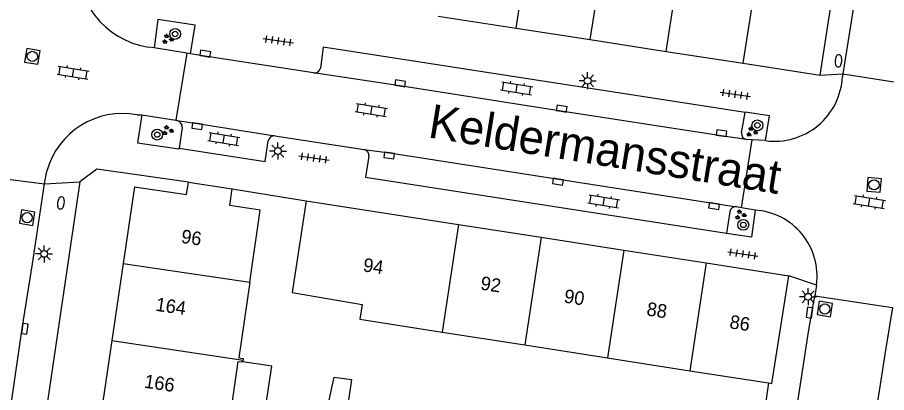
# Model space of a CAD drawing. Extents: x 131000 to 133014, y 396499 to 399001.
# Drawn here: x 132726.1 to 132790.2, y 397273.2 to 397300.9 of the extents above; entities that cross this region are included whole.
import ezdxf

# ---------------------------------------------------------------- set-up
doc = ezdxf.new("R2010")
doc.units = 0
for name, color, linetype in [('gg-afsc-erfafscheiding', 7, 'Continuous'), ('gg-afsc-muur', 7, 'Continuous'), ('gg-anno-huisnummerreeks BGT', 7, 'Continuous'), ('gg-anno-openbare ruimte label', 7, 'Continuous'), ('gg-bbg-hoofdgebouw', 7, 'Continuous'), ('gg-bbg-luifel en loopbrug', 7, 'Continuous'), ('gg-bbg-tussenscheiding', 7, 'Continuous'), ('gg-knt-verharding', 7, 'Continuous'), ('gg-knt-verharding nz', 7, 'Continuous'), ('gt-grn-weggrens', 7, 'Continuous'), ('gt-symb-boom', 7, 'Continuous'), ('gt-symb-brandkraan', 7, 'Continuous'), ('gt-symb-groenvak', 7, 'Continuous'), ('gt-symb-klinker verharding', 7, 'Continuous'), ('gt-symb-kolk', 7, 'Continuous'), ('gt-symb-lichtmast', 7, 'Continuous'), ('gt-symb-rioolschacht', 7, 'Continuous'), ('gt-symb-tegel verharding', 7, 'Continuous')]:
    doc.layers.add(name, color=color, linetype=linetype)

# ---------------------------------------------------------------- blocks, each defined once
blk = doc.blocks.new('gt0-KL1')
at = {"layer": 'gt-symb-klinker verharding'}
for p, q in [((-1.15, 0.3), (1.15, 0.3)), ((-1, -0.3), (-1, 0.3)), ((-0.5, 0.3), (-0.5, 0.45)), ((0, -0.3), (0, 0.3)), ((0.5, 0.3), (0.5, 0.45)), ((1, -0.3), (1, 0.3)), ((-1.15, -0.3), (1.15, -0.3)), ((-0.5, -0.45), (-0.5, -0.3)), ((0.5, -0.45), (0.5, -0.3))]:
    blk.add_line(p, q, dxfattribs=at)
blk = doc.blocks.new('gt0-RS')
at = {"layer": 'gt-symb-rioolschacht'}
blk.add_lwpolyline([(-0.5, -0.5), (0.5, -0.5), (0.5, 0.5), (-0.5, 0.5)], close=True, dxfattribs=at)
blk.add_circle((0, 0), 0.375, dxfattribs=at)
blk = doc.blocks.new('gt0-BR')
at = {"layer": 'gt-symb-brandkraan'}
for centre, radius, start, end in [((-0.244, 0), 0.206, 107.56694, 252.43307), ((0.599, -2.664), 3, 106.89205, 107.56694), ((0, -0.691), 0.938, 73.10799, 106.89205), ((-0.599, -2.664), 3, 72.43309, 73.10799), ((0.244, 0), 0.206, 287.56695, 72.43309), ((0.599, 2.664), 3, 252.43307, 253.10797), ((0, 0.691), 0.938, 253.10797, 286.89206), ((-0.599, 2.664), 3, 286.89206, 287.56695)]:
    blk.add_arc(centre, radius, start, end, dxfattribs=at)
blk = doc.blocks.new('gt0-TEG1')
at = {"layer": 'gt-symb-tegel verharding'}
for p, q in [((-1.125, 0), (1.125, 0)), ((-0.9, -0.25), (-0.9, 0.25)), ((-0.45, -0.25), (-0.45, 0.25)), ((0, -0.25), (0, 0.25)), ((0.45, -0.25), (0.45, 0.25)), ((0.9, -0.25), (0.9, 0.25))]:
    blk.add_line(p, q, dxfattribs=at)
blk = doc.blocks.new('gt0-GRVAK')
at = {"layer": 'gt-symb-groenvak'}
for p, q in [((-0.11, 0.189), (-0.228, 0.24)), ((-0.182, 0.153), (0.088, 0.153)), ((-0.091, 0.211), (-0.156, 0.322)), ((-0.047, 0.214), (-0.047, 0.393)), ((-0.004, 0.211), (0.061, 0.322)), ((0.015, 0.189), (0.133, 0.24)), ((0.262, -0.052), (0.197, 0.059)), ((0.305, -0.049), (0.305, 0.13)), ((0.349, -0.052), (0.414, 0.059)), ((-0.245, -0.228), (-0.363, -0.177)), ((-0.318, -0.264), (-0.047, -0.264)), ((-0.226, -0.206), (-0.291, -0.095)), ((-0.183, -0.203), (-0.183, -0.024)), ((-0.139, -0.206), (-0.074, -0.095)), ((-0.12, -0.228), (-0.002, -0.177)), ((0.243, -0.074), (0.125, -0.023)), ((0.17, -0.11), (0.441, -0.11)), ((0.368, -0.074), (0.486, -0.023))]:
    blk.add_line(p, q, dxfattribs=at)
blk = doc.blocks.new('gt0-BOOM')
at = {"layer": 'gt-symb-boom'}
for radius in [0.4, 0.2]:
    blk.add_circle((0, 0), radius, dxfattribs=at)
blk = doc.blocks.new('gt0-KOLK')
at = {"layer": 'gt-symb-kolk'}
blk.add_lwpolyline([(0, 0), (0.375, 0), (0.375, 0.4), (-0.375, 0.4), (-0.375, 0), (0, 0)], dxfattribs=at)
blk = doc.blocks.new('gt0-LMAST')
at = {"layer": 'gt-symb-lichtmast'}
for p, q in [((-0.182, 0.173), (-0.447, 0.438)), ((-0.005, 0.246), (-0.005, 0.621)), ((0.172, 0.173), (0.437, 0.438)), ((-0.255, -0.004), (-0.63, -0.004)), ((-0.182, -0.181), (-0.447, -0.446)), ((-0.005, -0.254), (-0.005, -0.629)), ((0.437, -0.446), (0.172, -0.181)), ((0.245, -0.004), (0.62, -0.004))]:
    blk.add_line(p, q, dxfattribs=at)
blk.add_circle((-0.005, -0.004), 0.25, dxfattribs=at)

msp = doc.modelspace()

# ---------------------------------------------------------------- linework, layer by layer
at = {"layer": 'gg-afsc-erfafscheiding'}
msp.add_lwpolyline([(132748.832, 397271.306), (132749.495, 397274.351), (132750.763, 397274.191), (132749.873, 397267.939), (132753.678, 397267.459)], dxfattribs=at)
at = {"layer": 'gg-afsc-muur'}
for p, q in [((132730.74, 397288.774), (132728.245, 397271.894)), ((132741.982, 397288.249), (132747.426, 397287.374)), ((132781.535, 397273.935), (132779.464, 397260.481))]:
    msp.add_line(p, q, dxfattribs=at)
msp.add_lwpolyline([(132738.746, 397288.744), (132731.999, 397289.707), (132730.74, 397288.774)], dxfattribs=at)
at = {"layer": 'gg-bbg-hoofdgebouw'}
for p, q in [((132785.345, 397296.638), (132786.785, 397306.015)), ((132757.16, 397301), (132762.905, 397300.111)), ((132762.905, 397300.111), (132768.383, 397299.263)), ((132768.383, 397299.263), (132773.984, 397298.396)), ((132773.984, 397298.396), (132779.662, 397297.517)), ((132779.662, 397297.517), (132785.345, 397296.638)), ((132738.746, 397288.744), (132741.982, 397288.249)), ((132734.76, 397288.4), (132733.926, 397282.738)), ((132747.426, 397287.374), (132758.667, 397285.628)), ((132758.667, 397285.628), (132764.759, 397284.681)), ((132764.759, 397284.681), (132770.849, 397283.735)), ((132770.849, 397283.735), (132776.94, 397282.789)), ((132733.926, 397282.738), (132733.09, 397277.057)), ((132776.94, 397282.789), (132783.032, 397281.842)), ((132781.779, 397273.897), (132783.032, 397281.842)), ((132757.463, 397277.686), (132763.553, 397276.737)), ((132733.09, 397277.057), (132732.246, 397271.325)), ((132763.553, 397276.737), (132769.644, 397275.788)), ((132769.644, 397275.788), (132775.734, 397274.839)), ((132741.583, 397269.848), (132742.424, 397275.519)), ((132742.424, 397275.519), (132742.766, 397275.483)), ((132742.766, 397275.483), (132742.78, 397275.614)), ((132775.734, 397274.839), (132781.535, 397273.935)), ((132781.535, 397273.935), (132781.779, 397273.897))]:
    msp.add_line(p, q, dxfattribs=at)
for points in [[(132734.76, 397288.4), (132738.605, 397287.825), (132738.746, 397288.744)], [(132743.27, 397281.38), (132744.036, 397286.686), (132741.802, 397287.031), (132741.982, 397288.249)], [(132747.426, 397287.374), (132746.386, 397280.614), (132751.548, 397279.722), (132751.377, 397278.634), (132757.463, 397277.686)], [(132743.27, 397281.38), (132742.464, 397275.794), (132742.794, 397275.746), (132742.78, 397275.614)]]:
    msp.add_lwpolyline(points, dxfattribs=at)
at = {"layer": 'gg-bbg-luifel en loopbrug'}
msp.add_lwpolyline([(132741.583, 397269.848), (132744.044, 397269.482), (132744.887, 397275.167), (132742.766, 397275.483)], dxfattribs=at)
at = {"layer": 'gg-bbg-tussenscheiding'}
for p, q in [((132762.905, 397300.111), (132764.402, 397309.815)), ((132768.383, 397299.263), (132769.828, 397308.636)), ((132773.984, 397298.396), (132775.479, 397308.089)), ((132779.662, 397297.517), (132781.108, 397306.893)), ((132758.667, 397285.628), (132757.463, 397277.686)), ((132764.759, 397284.681), (132763.553, 397276.737)), ((132770.849, 397283.735), (132769.644, 397275.788)), ((132733.926, 397282.738), (132743.27, 397281.38)), ((132776.94, 397282.789), (132775.734, 397274.839)), ((132733.09, 397277.057), (132742.78, 397275.614))]:
    msp.add_line(p, q, dxfattribs=at)
at = {"layer": 'gg-knt-verharding'}
for p, q in [((132736.209, 397298.646), (132735.808, 397298.712)), ((132738.622, 397298.252), (132736.209, 397298.646)), ((132738.622, 397298.252), (132737.817, 397293.309)), ((132738.91, 397298.204), (132738.622, 397298.252)), ((132787.013, 397296.735), (132786.98, 397296.526)), ((132787.013, 397296.735), (132791.802, 397295.997)), ((132734.956, 397293.726), (132735.306, 397293.706)), ((132735.306, 397293.706), (132737.817, 397293.309)), ((132779.539, 397292.389), (132779.795, 397293.876)), ((132737.817, 397293.309), (132737.893, 397293.293)), ((132738.285, 397292.77), (132738.051, 397291.248)), ((132745.114, 397292.158), (132751.696, 397291.154)), ((132779.532, 397286.865), (132780.323, 397291.87)), ((132780.323, 397291.87), (132779.883, 397291.902)), ((132781.312, 397291.809), (132780.323, 397291.87)), ((132723.262, 397289.249), (132728.124, 397288.613)), ((132728.124, 397288.613), (132728.292, 397289.547)), ((132778.666, 397286.552), (132778.437, 397284.993)), ((132779.532, 397286.865), (132779.174, 397286.932)), ((132780.536, 397286.69), (132779.532, 397286.865)), ((132785.065, 397281.16), (132784.947, 397280.364)), ((132784.947, 397280.364), (132790.676, 397279.506))]:
    msp.add_line(p, q, dxfattribs=at)
for points in [[(132789.487, 397312.329), (132787.738, 397301.374), (132787.013, 397296.735)], [(132738.91, 397298.204), (132739.25, 397300.318), (132736.489, 397300.743), (132736.209, 397298.646)], [(132747.979, 397296.801), (132739.955, 397298.031), (132738.91, 397298.204)], [(132779.795, 397293.876), (132748.676, 397298.713), (132748.479, 397297.167)], [(132735.306, 397293.706), (132734.978, 397291.642), (132738.044, 397291.202), (132738.051, 397291.248)], [(132781.312, 397291.809), (132781.61, 397293.645), (132779.802, 397293.917), (132779.795, 397293.876)], [(132738.051, 397291.248), (132744.396, 397290.275), (132744.638, 397291.793)], [(132752.054, 397290.655), (132751.81, 397289.124), (132778.437, 397284.993)], [(132713.666, 397190.112), (132715.884, 397205.402), (132718.015, 397219.716), (132726.478, 397277.953), (132727.236, 397282.723), (132728.124, 397288.613)], [(132780.536, 397286.69), (132780.282, 397284.68), (132778.431, 397284.952), (132778.437, 397284.993)], [(132777.776, 397234.516), (132780.609, 397252.489), (132784.506, 397277.843), (132784.947, 397280.364)], [(132790.676, 397279.506), (132790.145, 397276.345), (132788.408, 397265.118), (132787.109, 397256.956)]]:
    msp.add_lwpolyline(points, dxfattribs=at)
for centre, radius, start, end in [((132736.717, 397304.793), 6.148, 173.50681, 261.49949), ((132748.039, 397297.243), 0.446, 262.23975, 350.16851), ((132781.972, 397296.78), 5.014, 262.4371, 357.09843), ((132733.914, 397287.984), 5.835, 79.71736, 164.46636), ((132737.823, 397292.832), 0.466, 352.35087, 81.35386), ((132779.975, 397292.332), 0.44, 172.5341, 257.93803), ((132745.056, 397291.741), 0.421, 82.10243, 172.86004), ((132751.594, 397290.703), 0.463, 354.09181, 77.22215), ((132779.115, 397286.482), 0.454, 82.47423, 171.12106), ((132780.21, 397281.803), 4.898, 352.45375, 86.18033)]:
    msp.add_arc(centre, radius, start, end, dxfattribs=at)
at = {"layer": 'gg-knt-verharding nz'}
for points in [[(132779.883, 397291.902), (132778.035, 397292.159), (132766.244, 397293.975), (132754.334, 397295.847), (132747.979, 397296.801)], [(132737.893, 397293.293), (132739.414, 397293.079), (132745.114, 397292.158)], [(132751.696, 397291.154), (132753.581, 397290.904), (132779.174, 397286.932)]]:
    msp.add_lwpolyline(points, dxfattribs=at)
at = {"layer": 'gt-grn-weggrens'}
for p, q in [((132785.345, 397296.638), (132787.013, 397296.735)), ((132728.124, 397288.613), (132730.74, 397288.774)), ((132785.065, 397281.16), (132783.032, 397281.842))]:
    msp.add_line(p, q, dxfattribs=at)

# ---------------------------------------------------------------- block references
at = {"layer": 'gt-symb-boom'}
for p in [(132737.767, 397299.679), (132780.709, 397292.939), (132736.444, 397292.255), (132779.67, 397285.597)]:
    msp.add_blockref('gt0-BOOM', p, dxfattribs=at)
at = {"layer": 'gt-symb-brandkraan'}
for p, rotation in [((132786.687, 397297.697), 85.96958200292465), ((132729.342, 397287.215), -98.62422873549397)]:
    msp.add_blockref('gt0-BR', p, dxfattribs=dict(at, rotation=rotation))
at = {"layer": 'gt-symb-groenvak'}
for p in [(132737.194, 397299.299), (132737.194, 397292.562), (132780.284, 397292.451), (132779.438, 397286.34)]:
    msp.add_blockref('gt0-GRVAK', p, dxfattribs=at)
at = {"layer": 'gt-symb-klinker verharding'}
for p, rotation in [((132730.237, 397296.824), -9.207969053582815), ((132762.954, 397295.664), -9.207969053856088), ((132752.237, 397294.066), -9.207969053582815), ((132741.362, 397291.935), -9.207969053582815), ((132769.378, 397287.328), -9.207969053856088), ((132788.962, 397287.278), -9.377579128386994)]:
    msp.add_blockref('gt0-KL1', p, dxfattribs=dict(at, rotation=rotation))
at = {"layer": 'gt-symb-kolk'}
for p, rotation in [((132739.955, 397298.031), -8.680850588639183), ((132754.334, 397295.847), -8.916036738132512), ((132766.244, 397293.975), -8.746162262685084), ((132739.414, 397293.079), 171.95093829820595), ((132778.035, 397292.159), -7.935550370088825), ((132753.581, 397290.904), 172.41293092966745), ((132766.028, 397288.977), 171.19719554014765), ((132777.544, 397287.18), 171.14057067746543), ((132784.748, 397279.093), 81.02737338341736), ((132726.478, 397277.953), -98.27589282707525)]:
    msp.add_blockref('gt0-KOLK', p, dxfattribs=dict(at, rotation=rotation))
at = {"layer": 'gt-symb-lichtmast'}
for p in [(132768.195, 397296.229), (132745.351, 397291.049), (132728.109, 397283.459), (132784.45, 397280.297)]:
    msp.add_blockref('gt0-LMAST', p, dxfattribs=at)
at = {"layer": 'gt-symb-rioolschacht'}
for p, rotation in [((132727.233, 397298.025), -8.928995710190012), ((132789.309, 397288.549), -4.9920811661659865), ((132726.85, 397286.129), -99.02919884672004), ((132785.685, 397279.39), -99.09480497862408)]:
    msp.add_blockref('gt0-RS', p, dxfattribs=dict(at, rotation=rotation))
at = {"layer": 'gt-symb-tegel verharding'}
for p, rotation in [((132745.373, 397299.174), -8.162509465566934), ((132779.076, 397295.227), -8.567589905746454), ((132748.005, 397290.524), -8.16250946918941), ((132779.637, 397283.45), -8.56758990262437)]:
    msp.add_blockref('gt0-TEG1', p, dxfattribs=dict(at, rotation=rotation))

# ---------------------------------------------------------------- texts
at = {"layer": 'gg-anno-huisnummerreeks BGT'}
for s, rotation, p in [('96', 351.3, (132738.161, 397284.282)), ('94', 351.2, (132751.577, 397282.175)), ('92', 351.1, (132760.24, 397280.83)), ('90', 351.2, (132766.399, 397279.872)), ('164', 351.6, (132736.28, 397279.265)), ('88', 351.2, (132772.49, 397278.926)), ('86', 351.1, (132778.604, 397277.977)), ('166', 351.6, (132735.444, 397273.589))]:
    msp.add_text(s, height=1, rotation=rotation, dxfattribs=at).set_placement(p)
at = {"layer": 'gg-anno-openbare ruimte label'}
msp.add_text('Keldermansstraat', height=2.5, rotation=350.8, dxfattribs=at).set_placement((132756.349, 397292.062))

doc.saveas('drawing.dxf')
